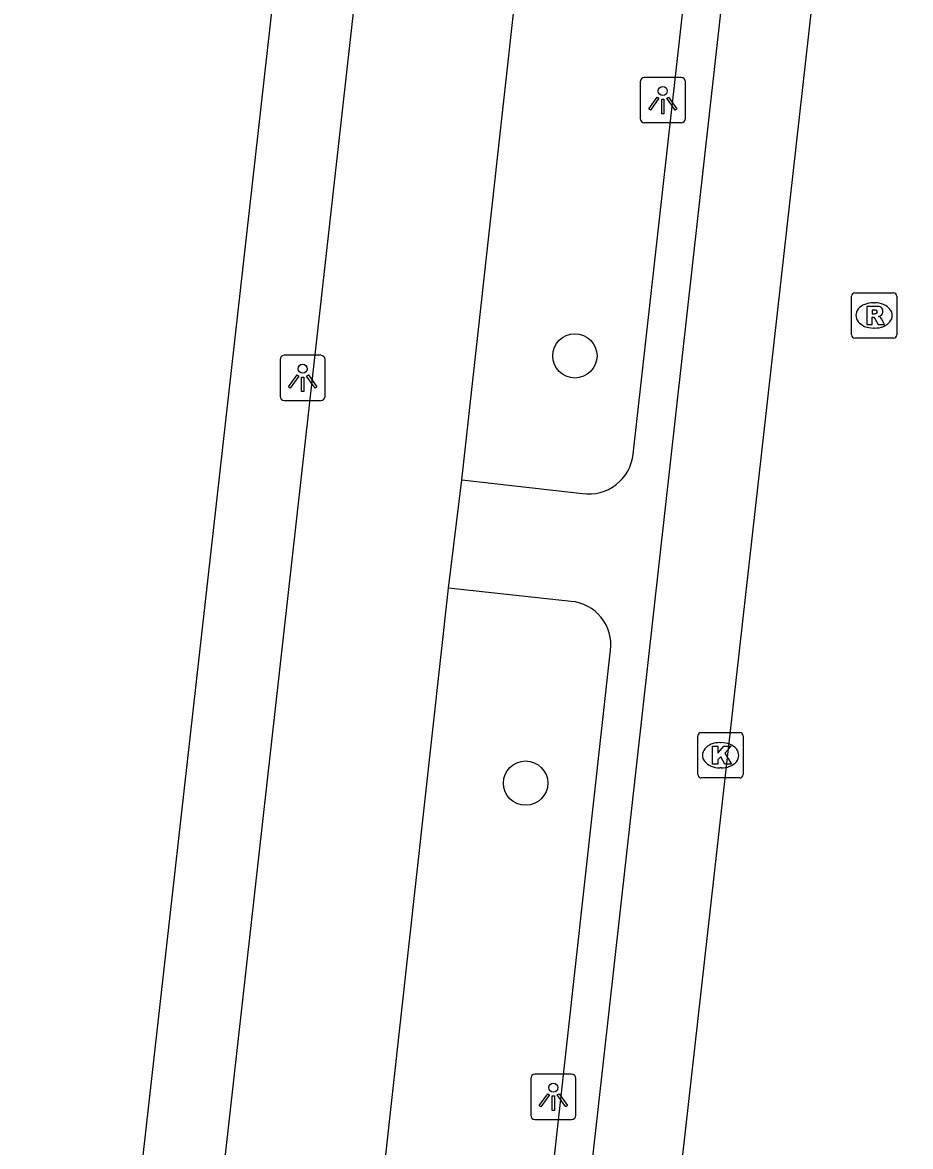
# Model space of a CAD drawing. Extents: x 162026 to 163499, y 387297 to 388169.
# Drawn here: x 162248.05 to 162267.64, y 387590.17 to 387614.96 of the extents above; entities that cross this region are included whole.
import ezdxf

# ---------------------------------------------------------------- set-up
doc = ezdxf.new("R2010")
doc.units = 0
for name, color, linetype in [('IMGEO_Boom', 7, 'Continuous'), ('IMGEO_Fietspad_gesloten', 7, 'Continuous'), ('IMGEO_Kolk', 7, 'Continuous'), ('IMGEO_Lichtpunt', 7, 'Continuous'), ('IMGEO_Rijbaan_lokaal_gesloten', 7, 'Continuous'), ('IMGEO_Rioolput', 7, 'Continuous'), ('IMGEO_Voetpad_open', 7, 'Continuous')]:
    doc.layers.add(name, color=color, linetype=linetype)

msp = doc.modelspace()

# ---------------------------------------------------------------- linework, layer by layer
at = {"layer": 'IMGEO_Boom'}
for centre in [(162260.234, 387607.607), (162259.148, 387598.185)]:
    msp.add_circle(centre, 0.489, dxfattribs=at)
at = {"layer": 'IMGEO_Fietspad_gesloten'}
for points in [[(162245.412, 387526.736), (162247.716, 387547.043), (162250.964, 387576.026), (162255.563, 387617.085), (162260.081, 387657.552)], [(162257.74, 387604.874), (162260.472, 387629.489)], [(162257.445, 387602.487), (162257.74, 387604.874)], [(162254.178, 387572.997), (162254.47, 387575.568), (162257.445, 387602.487)]]:
    msp.add_lwpolyline(points, dxfattribs=at)
at = {"layer": 'IMGEO_Kolk'}
for p, q in [((162262.947, 387598.373), (162262.947, 387599.225)), ((162263.022, 387599.299), (162263.874, 387599.299)), ((162263.435, 387599.079), (162263.46, 387599.079)), ((162263.948, 387599.225), (162263.948, 387598.373)), ((162263.458, 387598.519), (162263.433, 387598.519)), ((162263.874, 387598.299), (162263.022, 387598.299))]:
    msp.add_line(p, q, dxfattribs=at)
for points in [[(162262.947, 387598.373), (162262.947, 387599.225)], [(162263.022, 387599.299), (162263.874, 387599.299)], [(162263.948, 387599.225), (162263.948, 387598.373)], [(162263.268, 387598.999), (162263.391, 387598.999), (162263.391, 387598.848), (162263.521, 387598.999), (162263.685, 387598.999), (162263.539, 387598.848), (162263.692, 387598.599), (162263.54, 387598.599), (162263.455, 387598.763), (162263.391, 387598.696), (162263.391, 387598.599), (162263.268, 387598.599), (162263.268, 387598.999)], [(162263.874, 387598.299), (162263.022, 387598.299)]]:
    msp.add_lwpolyline(points, dxfattribs=at)
for centre, start, end in [((162263.024, 387599.223), 91.552, 178.448), ((162263.024, 387599.223), 91.552, 178.448), ((162263.872, 387599.223), 1.552, 88.448), ((162263.872, 387599.223), 1.552, 88.448), ((162263.024, 387598.375), 181.552, 268.448), ((162263.024, 387598.375), 181.552, 268.448), ((162263.872, 387598.375), 271.552, 358.448), ((162263.872, 387598.375), 271.552, 358.448)]:
    msp.add_arc(centre, 0.0765, start, end, dxfattribs=at)
for centre, major_axis, ratio, start_param, end_param in [((162263.434, 387598.799), (-0.387, 0.002), 0.722429, 4.712389, 7.853982), ((162263.459, 387598.799), (-0.39, 0.002), 0.717154, 1.570796, 4.712389)]:
    msp.add_ellipse(centre, major_axis=major_axis, ratio=ratio, start_param=start_param, end_param=end_param, dxfattribs=at)
at = {"layer": 'IMGEO_Lichtpunt'}
for p, q in [((162262.577, 387613.746), (162261.769, 387613.746)), ((162262.577, 387613.746), (162261.769, 387613.746)), ((162261.675, 387613.651), (162261.675, 387612.844)), ((162261.675, 387613.651), (162261.675, 387612.844)), ((162262.671, 387612.844), (162262.671, 387613.651)), ((162262.671, 387612.844), (162262.671, 387613.651)), ((162261.769, 387612.75), (162262.577, 387612.75)), ((162261.769, 387612.75), (162262.577, 387612.75)), ((162253.732, 387607.524), (162253.732, 387606.717)), ((162253.732, 387607.524), (162253.732, 387606.717)), ((162254.634, 387607.619), (162253.826, 387607.619)), ((162254.634, 387607.619), (162253.826, 387607.619)), ((162254.728, 387606.717), (162254.728, 387607.524)), ((162254.728, 387606.717), (162254.728, 387607.524)), ((162253.826, 387606.623), (162254.634, 387606.623)), ((162253.826, 387606.623), (162254.634, 387606.623)), ((162259.261, 387591.671), (162259.261, 387590.864)), ((162259.261, 387591.671), (162259.261, 387590.864)), ((162260.163, 387591.766), (162259.355, 387591.766)), ((162260.163, 387591.766), (162259.355, 387591.766)), ((162260.257, 387590.864), (162260.257, 387591.671)), ((162260.257, 387590.864), (162260.257, 387591.671)), ((162259.355, 387590.77), (162260.163, 387590.77)), ((162259.355, 387590.77), (162260.163, 387590.77))]:
    msp.add_line(p, q, dxfattribs=at)
for points in [[(162262.049, 387613.315), (162262.088, 387613.287), (162261.9, 387613.025), (162261.862, 387613.052), (162262.049, 387613.315)], [(162262.151, 387613.267), (162262.198, 387613.267), (162262.198, 387612.945), (162262.151, 387612.945), (162262.151, 387613.267)], [(162262.261, 387613.287), (162262.299, 387613.314), (162262.486, 387613.052), (162262.447, 387613.024), (162262.261, 387613.287)], [(162254.106, 387607.188), (162254.145, 387607.16), (162253.957, 387606.898), (162253.919, 387606.925), (162254.106, 387607.188)], [(162254.208, 387607.14), (162254.255, 387607.14), (162254.255, 387606.818), (162254.208, 387606.818), (162254.208, 387607.14)], [(162254.318, 387607.16), (162254.356, 387607.187), (162254.543, 387606.925), (162254.504, 387606.897), (162254.318, 387607.16)], [(162259.635, 387591.335), (162259.674, 387591.307), (162259.486, 387591.045), (162259.448, 387591.072), (162259.635, 387591.335)], [(162259.737, 387591.287), (162259.784, 387591.287), (162259.784, 387590.965), (162259.737, 387590.965), (162259.737, 387591.287)], [(162259.847, 387591.307), (162259.885, 387591.334), (162260.072, 387591.072), (162260.033, 387591.044), (162259.847, 387591.307)]]:
    msp.add_lwpolyline(points, dxfattribs=at)
for centre in [(162262.174, 387613.449), (162254.231, 387607.322), (162259.76, 387591.469)]:
    msp.add_circle(centre, 0.0994, dxfattribs=at)
for centre, start, end in [((162261.769, 387613.651), 90, 180), ((162261.769, 387613.651), 90, 180), ((162262.577, 387613.651), 0, 90), ((162262.577, 387613.651), 0, 90), ((162261.769, 387612.844), 180, 270), ((162261.769, 387612.844), 180, 270), ((162262.577, 387612.844), 270, 0), ((162262.577, 387612.844), 270, 360), ((162253.826, 387607.524), 90, 180), ((162253.826, 387607.524), 90, 180), ((162254.634, 387607.524), 0, 90), ((162254.634, 387607.524), 0, 90), ((162253.826, 387606.717), 180, 270), ((162253.826, 387606.717), 180, 270), ((162254.634, 387606.717), 270, 0), ((162254.634, 387606.717), 270, 360), ((162259.355, 387591.671), 90, 180), ((162259.355, 387591.671), 90, 180), ((162260.163, 387591.671), 0, 90), ((162260.163, 387591.671), 0, 90), ((162259.355, 387590.864), 180, 270), ((162259.355, 387590.864), 180, 270), ((162260.163, 387590.864), 270, 0), ((162260.163, 387590.864), 270, 360)]:
    msp.add_arc(centre, 0.0946, start, end, dxfattribs=at)
at = {"layer": 'IMGEO_Rijbaan_lokaal_gesloten'}
msp.add_lwpolyline([(162268.572, 387642.831), (162265.536, 387616.015), (162261.972, 387584.295)], dxfattribs=at)
at = {"layer": 'IMGEO_Rioolput'}
for p, q in [((162266.408, 387608.999), (162267.26, 387608.999)), ((162266.333, 387608.073), (162266.333, 387608.925)), ((162266.821, 387608.779), (162266.846, 387608.779)), ((162267.334, 387608.925), (162267.334, 387608.073)), ((162267.26, 387607.999), (162266.408, 387607.999)), ((162266.844, 387608.219), (162266.819, 387608.219))]:
    msp.add_line(p, q, dxfattribs=at)
for points in [[(162266.408, 387608.999), (162267.26, 387608.999)], [(162266.333, 387608.073), (162266.333, 387608.925)], [(162267.334, 387608.925), (162267.334, 387608.073)], [(162266.922, 387608.697), (162266.67, 387608.699), (162266.67, 387608.299)], [(162266.848, 387608.618), (162266.794, 387608.618), (162266.794, 387608.537)], [(162266.794, 387608.537), (162266.846, 387608.537)], [(162266.67, 387608.299), (162266.794, 387608.299), (162266.794, 387608.461), (162266.805, 387608.461)], [(162266.852, 387608.432), (162266.923, 387608.299), (162267.063, 387608.299), (162266.998, 387608.425)], [(162267.26, 387607.999), (162266.408, 387607.999)]]:
    msp.add_lwpolyline(points, dxfattribs=at)
for centre, radius, start, end in [((162266.41, 387608.923), 0.0765, 91.552, 178.448), ((162266.41, 387608.923), 0.0765, 91.552, 178.448), ((162267.258, 387608.923), 0.0765, 1.552, 88.448), ((162267.258, 387608.923), 0.0765, 1.552, 88.448), ((162266.83, 387608.726), 0.19, 274.7715, 282.9687), ((162266.854, 387608.522), 0.0964, 77.0061, 93.1865), ((162266.868, 387608.579), 0.0378, 276.6634, 79.6772), ((162266.921, 387608.587), 0.109, 350.3612, 89.416), ((162266.919, 387608.587), 0.112, 277.5842, 350.9817), ((162266.804, 387608.408), 0.0533, 26.0293, 88.6989), ((162266.903, 387608.372), 0.108, 29.5134, 73.7905), ((162266.41, 387608.075), 0.0765, 181.552, 268.448), ((162266.41, 387608.075), 0.0765, 181.552, 268.448), ((162267.258, 387608.075), 0.0765, 271.552, 358.448), ((162267.258, 387608.075), 0.0765, 271.552, 358.448)]:
    msp.add_arc(centre, radius, start, end, dxfattribs=at)
for centre, major_axis, ratio, start_param, end_param in [((162266.82, 387608.499), (-0.387, 0.002), 0.722429, 4.712389, 7.853982), ((162266.845, 387608.499), (-0.39, 0.002), 0.717154, 1.570796, 4.712389)]:
    msp.add_ellipse(centre, major_axis=major_axis, ratio=ratio, start_param=start_param, end_param=end_param, dxfattribs=at)
at = {"layer": 'IMGEO_Voetpad_open'}
for points in [[(162260.132, 387585.464), (162263.568, 387616.23), (162266.484, 387642.184)], [(162255.196, 387630.156), (162253.77, 387617.22), (162249.133, 387575.99), (162245.725, 387545.476)], [(162261.519, 387605.442), (162264.056, 387628.071)], [(162257.74, 387604.874), (162260.399, 387604.571)], [(162260.156, 387602.193), (162257.445, 387602.487)], [(162257.966, 387573.542), (162261.02, 387601.114)]]:
    msp.add_lwpolyline(points, dxfattribs=at)
for centre, radius, start, end in [((162260.539, 387605.547), 0.986, 261.852, 353.8909), ((162260.066, 387601.236), 0.961, 352.7183, 84.6531)]:
    msp.add_arc(centre, radius, start, end, dxfattribs=at)

doc.saveas('drawing.dxf')
